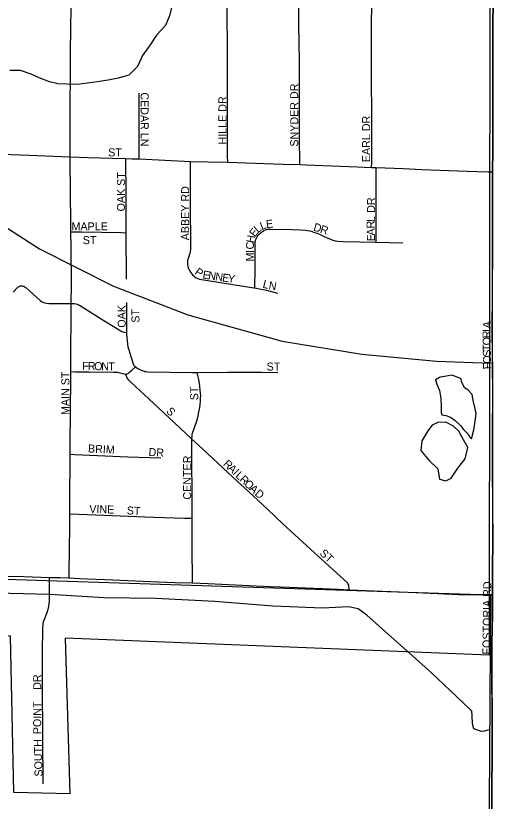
# Model space of a CAD drawing. Extents: x 1443599 to 1910620, y 1028088 to 1361369.
# Drawn here: x 1714883 to 1717868, y 1296385 to 1301291 of the extents above; entities that cross this region are included whole.
import ezdxf

# ---------------------------------------------------------------- set-up
doc = ezdxf.new("R2010")
doc.units = 0
for name, color, linetype in [('GM_X_Adjacent_County', 7, 'Continuous'), ('GM_X_City_Street', 7, 'Continuous'), ('GM_X_City_Street_Text', 7, 'Continuous'), ('GM_X_Corporation', 7, 'Continuous'), ('GM_X_County', 7, 'Continuous'), ('GM_X_County_Road', 7, 'Continuous'), ('GM_X_Minor_Lake', 7, 'Continuous'), ('GM_X_Minor_River', 7, 'Continuous'), ('GM_X_Rail_Line', 7, 'Continuous'), ('GM_X_Section', 7, 'Continuous'), ('GM_X_State_Route', 7, 'Continuous'), ('GM_X_Township', 7, 'Continuous')]:
    doc.layers.add(name, color=color, linetype=linetype)

msp = doc.modelspace()

# ---------------------------------------------------------------- linework, layer by layer
at = {"layer": 'GM_X_Adjacent_County'}
msp.add_lwpolyline([(1717867.6, 1301425.3), (1717865, 1301183.4), (1717865.2, 1300838.8), (1717865.4, 1300747), (1717864.4, 1300453.5), (1717863, 1300316), (1717863.6, 1300140), (1717862.7, 1299847.8), (1717860.6, 1299557.7), (1717860.3, 1299331.4), (1717861, 1299157), (1717860.7, 1299096.9), (1717861.6, 1298953.5), (1717861.1, 1298658.6), (1717860.9, 1298449), (1717863.1, 1298242.7), (1717864, 1297993), (1717861.8, 1297856), (1717861.6, 1297675.7), (1717862.2, 1297606.5), (1717861.8, 1297547.2), (1717858.6, 1297374.1), (1717858.4, 1297340.4), (1717858.4, 1297333.8), (1717858.5, 1297132.9), (1717860, 1296933.2), (1717859.7, 1296766.1), (1717859.6, 1296729.6), (1717858.1, 1296407.9), (1717858.3, 1296004)], dxfattribs=at)
at = {"layer": 'GM_X_City_Street'}
for points in [[(1715223.7, 1300410), (1715223.6, 1300569.3), (1715224.7, 1300749.8), (1715224.8, 1300904), (1715224.9, 1301068.1), (1715229.4, 1301347), (1715228.3, 1301748.4)], [(1716207.9, 1300375.6), (1716207.3, 1300413.2), (1716207.3, 1300588.7), (1716205.9, 1300837.1), (1716206, 1301073.6), (1716205.6, 1301318.8), (1716205.2, 1301413.4), (1716204.7, 1301573.4), (1716203.4, 1301680.6)], [(1716657.9, 1300361.4), (1716658.3, 1300394.8), (1716656.9, 1300504), (1716656.3, 1300749.2), (1716656.2, 1301006.8), (1716653.4, 1301237.3), (1716654.5, 1301585.1), (1716655.1, 1301599.4), (1716655.6, 1301609.5), (1716656.3, 1301618.1), (1716657.5, 1301625.9), (1716659.3, 1301631.3), (1716662, 1301636.2), (1716664.4, 1301639.7), (1716666.5, 1301642.3), (1716668.9, 1301644.6)], [(1717107.4, 1300343.3), (1717107.6, 1300375.3), (1717108.8, 1300559.9), (1717107.3, 1301009.4), (1717106.8, 1301201.4), (1717108.9, 1301395.5), (1717109.8, 1301551.4), (1717109.3, 1301571.4), (1717108.4, 1301590.5), (1717106.7, 1301603.5), (1717104.5, 1301616.6), (1717102.4, 1301627.3), (1717100.3, 1301635.1), (1717096.3, 1301644.2)], [(1717863, 1300316), (1717864.4, 1300453.5), (1717865.4, 1300747), (1717865.2, 1300838.8), (1717865, 1301183.4), (1717867.6, 1301425.3)], [(1715654.6, 1300396.7), (1715655.1, 1300433.5), (1715655.7, 1300482.5), (1715654.4, 1300787.4), (1715654.6, 1300807)], [(1714287.5, 1300448.6), (1714346.4, 1300446.2), (1714471, 1300440.3), (1714615.2, 1300433.4), (1714686.5, 1300431.1), (1714968.3, 1300419.4), (1715223.7, 1300410)], [(1715228.6, 1299941.6), (1715227.4, 1299996.1), (1715223.2, 1300382.3), (1715223.7, 1300410)], [(1715223.7, 1300410), (1715334.9, 1300405.7), (1715488.2, 1300401.8), (1715572.5, 1300399.2)], [(1715573.4, 1299936), (1715573.3, 1300198.7), (1715572.4, 1300366.4), (1715572.5, 1300399.2)], [(1715572.5, 1300399.2), (1715613.8, 1300398), (1715654.6, 1300396.7)], [(1715654.6, 1300396.7), (1715816.2, 1300388.5), (1715975.1, 1300380.7)], [(1715963.9, 1299712.2), (1715960.1, 1299725.9), (1715958.5, 1299736.6), (1715958.1, 1299745), (1715958.1, 1299753), (1715958.9, 1299761.8), (1715960.4, 1299769.8), (1715966.9, 1299789.3), (1715971.9, 1299803), (1715974.9, 1299812.2), (1715976.4, 1299819.8), (1715977.2, 1299829.8), (1715975.2, 1300139.7), (1715974.7, 1300338.2), (1715975.1, 1300380.7)], [(1715975.1, 1300380.7), (1716085.9, 1300377.7), (1716207.9, 1300375.6)], [(1716207.9, 1300375.6), (1716551.5, 1300363.5), (1716657.9, 1300361.4)], [(1716657.9, 1300361.4), (1716697, 1300359.7), (1716911.5, 1300352.2), (1717019.7, 1300347.2), (1717107.4, 1300343.3)], [(1717107.4, 1300343.3), (1717135.6, 1300342.1)], [(1717135.9, 1299876.1), (1717135.7, 1299915.5), (1717135.2, 1300000.2), (1717135.5, 1300295.1), (1717135.6, 1300342.1)], [(1717135.6, 1300342.1), (1717304.6, 1300336.4), (1717421, 1300330.4), (1717701.8, 1300319.9), (1717836.3, 1300316.7), (1717863, 1300316)], [(1717864, 1297993), (1717864.1, 1298243.7), (1717864.4, 1298450.4), (1717864.6, 1298660), (1717865.1, 1298954.8), (1717864.1, 1299098.3), (1717861.9, 1299158.8), (1717860.9, 1299332.6), (1717862.3, 1299559), (1717862.7, 1299847.8), (1717863.6, 1300140), (1717863, 1300316)], [(1715230.9, 1299494.5), (1715231.5, 1299609.6), (1715230.7, 1299844.3), (1715228.6, 1299941.6)], [(1715228.6, 1299941.6), (1715294.6, 1299940.5), (1715545.4, 1299936.4), (1715573.4, 1299936)], [(1715575.3, 1299645.8), (1715573.4, 1299930.7), (1715573.4, 1299936)], [(1716378.3, 1299591.1), (1716378.5, 1299615.1), (1716378.9, 1299685.9), (1716378.8, 1299853.8), (1716379.2, 1299866), (1716380.2, 1299876.8), (1716382.3, 1299887.3), (1716384.5, 1299894.4), (1716387.7, 1299902.1), (1716391.3, 1299909.2), (1716396, 1299916.1), (1716401, 1299922.1), (1716406.3, 1299927.9), (1716412.6, 1299933.9), (1716418.6, 1299938.6), (1716426.1, 1299944), (1716434.5, 1299948.7), (1716443.3, 1299952.8), (1716451.9, 1299955.6), (1716459.4, 1299957.3), (1716467.8, 1299958.4), (1716477.8, 1299959), (1716606.5, 1299955.4), (1716660.8, 1299954.2), (1716692, 1299952), (1716707.3, 1299949.8), (1716722, 1299947.2), (1716735.9, 1299943.3), (1716750.7, 1299938.1), (1716766.3, 1299932), (1716785.4, 1299923.8), (1716815.4, 1299910.4), (1716834.1, 1299901.7), (1716850.2, 1299895.2), (1716864.5, 1299890), (1716879.3, 1299886), (1716895.4, 1299883.5), (1716931.4, 1299881.1), (1717132.5, 1299876.1), (1717135.9, 1299876.1)], [(1717135.9, 1299876.1), (1717302.3, 1299871.9)], [(1715963.9, 1299712.2), (1715969.6, 1299699.2), (1715975.3, 1299688.9), (1715981.8, 1299680.5), (1715988.3, 1299672.9), (1715995.6, 1299666), (1716003.6, 1299659.9), (1716012, 1299654.9), (1716021.9, 1299649.6), (1716031.5, 1299646.2), (1716043.3, 1299642.7), (1716372.2, 1299592.2), (1716378.3, 1299591.1)], [(1714866.7, 1299564.6), (1714896.7, 1299595), (1714900.8, 1299598.2), (1714904.5, 1299600.5), (1714909, 1299602.4), (1714913.7, 1299603.7), (1714918.8, 1299604.2), (1714923.8, 1299604), (1714928.6, 1299603), (1714933.4, 1299601.2), (1714938.2, 1299598.7), (1714942.9, 1299595.7), (1714948.8, 1299590.7), (1715035.7, 1299511.7), (1715043.9, 1299505.6), (1715052.6, 1299501.7), (1715062.6, 1299498.3), (1715074.3, 1299495.6), (1715090.4, 1299493.9), (1715193.8, 1299494.4), (1715230.9, 1299494.5)], [(1716378.3, 1299591.1), (1716417.4, 1299583.9), (1716449.4, 1299576.5), (1716520.1, 1299559.3)], [(1715227.9, 1299068.1), (1715228.5, 1299145.8), (1715230.7, 1299454.1), (1715230.9, 1299494.5)], [(1715230.9, 1299494.5), (1715249.8, 1299492.9), (1715260.1, 1299491.5), (1715268.9, 1299489.3), (1715276.2, 1299486.3), (1715282.6, 1299482.9), (1715433.7, 1299387.7), (1715540.4, 1299322.3), (1715546, 1299319.7), (1715552.3, 1299317.1), (1715558.4, 1299315.3), (1715564.1, 1299313.8), (1715577.7, 1299312.3)], [(1715577.7, 1299312.3), (1715578.1, 1299374.2), (1715578.3, 1299445.1), (1715577.5, 1299499)], [(1715631.5, 1299097.7), (1715629.1, 1299100), (1715626.9, 1299102.3), (1715624.3, 1299105.3), (1715621.9, 1299108.7), (1715619, 1299114.1), (1715607.7, 1299153.5), (1715592, 1299202.8), (1715587.1, 1299221.9), (1715583.7, 1299241.3), (1715578.3, 1299300.2), (1715577.7, 1299312.3)], [(1715573.5, 1299052.5), (1715574.3, 1299052.5), (1715580.6, 1299054), (1715586.2, 1299056.6), (1715595.1, 1299064.6), (1715608.6, 1299077.9), (1715631.5, 1299097.7)], [(1715631.5, 1299097.7), (1715640.5, 1299091.4), (1715646.7, 1299087.2), (1715654.5, 1299082.7), (1715663.1, 1299078.9), (1715672.1, 1299075.7), (1715681.9, 1299072.3), (1715690.8, 1299070), (1715699.5, 1299068.4), (1715708.5, 1299067.5), (1715984.7, 1299062.8), (1716016.7, 1299063)], [(1715223.2, 1298552.3), (1715223.2, 1298611.3), (1715227.6, 1299027.9), (1715227.9, 1299068.1)], [(1715227.9, 1299068.1), (1715254.8, 1299068), (1715343.5, 1299067.4), (1715497, 1299065.2), (1715509.1, 1299065), (1715519.3, 1299064.1), (1715534.8, 1299061.1), (1715553, 1299055.9), (1715566.8, 1299052.8), (1715573.5, 1299052.5)], [(1715984.1, 1298647.4), (1715875.9, 1298748.4), (1715748.4, 1298866.5), (1715683.7, 1298926.9), (1715638.2, 1298969.4), (1715591, 1299014.1), (1715583, 1299023.8), (1715579.8, 1299029), (1715577.5, 1299034.7), (1715575.8, 1299040.7), (1715574.6, 1299046.7), (1715573.5, 1299052.5)], [(1715984.1, 1298647.4), (1715985.5, 1298668.5), (1715986.4, 1298675.6), (1715988.2, 1298684.6), (1716012.7, 1298754), (1716021, 1298782.7), (1716026.5, 1298805), (1716030.5, 1298825.6), (1716033, 1298843.7), (1716035.9, 1298864), (1716037.6, 1298884.3), (1716038.7, 1298902.9), (1716039.3, 1298919.2), (1716038.1, 1298935.6), (1716036.9, 1298950.8), (1716033.8, 1298980.2), (1716027.1, 1299018.9), (1716021.1, 1299044.4), (1716016.7, 1299063)], [(1716016.7, 1299063), (1716206.3, 1299064.2), (1716344.8, 1299065.4), (1716420, 1299065), (1716520.5, 1299063.1)], [(1715985.7, 1298152.2), (1715985.4, 1298303.1), (1715984.2, 1298515), (1715984.7, 1298599.4), (1715984.1, 1298647.4)], [(1716968.2, 1297705.8), (1716965.6, 1297724.5), (1716964.4, 1297732.9), (1716962.1, 1297739.4), (1716959.1, 1297744.4), (1716955.6, 1297748.9), (1716750.6, 1297936.5), (1716553.5, 1298118.3), (1716457.9, 1298207.6), (1716364.9, 1298295.2), (1716243, 1298407.6), (1716050.9, 1298585.3), (1715984.1, 1298647.4)], [(1715220.8, 1298179.6), (1715220.9, 1298260.6), (1715223.2, 1298535.8), (1715223.2, 1298552.3)], [(1715223.2, 1298552.3), (1715252.3, 1298550.9), (1715583.6, 1298535.5), (1715791.2, 1298529.9)], [(1715217.8, 1297780.1), (1715217.5, 1297817.6), (1715220.6, 1298099.9), (1715220.8, 1298179.6)], [(1715220.8, 1298179.6), (1715278.1, 1298177.7), (1715743.6, 1298158.8), (1715937.2, 1298153.5), (1715985.7, 1298152.2)], [(1715988.9, 1297749.1), (1715988.5, 1297790.1), (1715987, 1297942.4), (1715986.4, 1298086.7), (1715985.7, 1298152.2)], [(1715054.5, 1296494.8), (1715052.2, 1296787.1), (1715050.3, 1297101.2), (1715049.9, 1297307.9), (1715053.3, 1297471.2), (1715054.1, 1297484.2), (1715055.9, 1297497.3), (1715059.8, 1297511.6), (1715064.5, 1297527.2), (1715070.6, 1297543.3), (1715079.3, 1297564.2), (1715087.1, 1297585), (1715090.6, 1297602), (1715092.7, 1297617.6), (1715094.5, 1297632.8), (1715094, 1297733.1), (1715093.7, 1297783.5)], [(1717858.4, 1297296.6), (1717858.4, 1297333.9), (1717858.4, 1297340.4), (1717858.6, 1297374.1), (1717861.8, 1297547.2), (1717862.1, 1297606.5), (1717861.6, 1297675.7)], [(1717859.3, 1295878.6), (1717859.3, 1295882.5), (1717858.3, 1296004), (1717858.1, 1296407.9), (1717859.6, 1296729.6), (1717859.7, 1296766.1), (1717860, 1296933.2), (1717859.7, 1296974.6)]]:
    msp.add_lwpolyline(points, dxfattribs=at)
at = {"layer": 'GM_X_Corporation'}
msp.add_lwpolyline([(1712571.8, 1303175.5), (1713469.4, 1303131.5), (1714013.8, 1303105.9), (1714310.8, 1303092.8), (1714610.2, 1303080), (1714906.6, 1303064.5), (1715226.9, 1303051.1), (1715891.5, 1303018.1), (1715882.7, 1301689), (1716203.4, 1301680.6), (1716692.7, 1301653.4), (1717096.3, 1301644.2), (1717846.8, 1301639.9), (1717841.6, 1297296.8), (1715191.6, 1297404.4), (1715221.2, 1296431.9), (1714870.9, 1296440.1), (1714849.9, 1297415.5), (1712576.5, 1297520.9), (1712572.9, 1297851.5), (1712551, 1299109), (1712558.7, 1299837.2), (1712566.8, 1300514.1)], close=True, dxfattribs=at)
at = {"layer": 'GM_X_County'}
msp.add_lwpolyline([(1717867.6, 1301425.3), (1717865, 1301183.4), (1717865.2, 1300838.8), (1717865.4, 1300747), (1717864.4, 1300453.5), (1717863, 1300316), (1717863.6, 1300140), (1717862.7, 1299847.8), (1717860.6, 1299557.7), (1717860.3, 1299331.4), (1717861, 1299157), (1717860.7, 1299096.9), (1717861.6, 1298953.5), (1717861.1, 1298658.6), (1717860.9, 1298449), (1717863.1, 1298242.7), (1717864, 1297993), (1717861.8, 1297856), (1717861.6, 1297675.7), (1717862.2, 1297606.5), (1717861.8, 1297547.2), (1717858.6, 1297374.1), (1717858.4, 1297340.4), (1717858.4, 1297333.8), (1717858.5, 1297132.9), (1717860, 1296933.2), (1717859.7, 1296766.1), (1717859.6, 1296729.6), (1717858.1, 1296407.9), (1717858.3, 1296004)], dxfattribs=at)
at = {"layer": 'GM_X_County_Road'}
msp.add_lwpolyline([(1717859.7, 1296974.6), (1717858.5, 1297132.9), (1717858.4, 1297296.6)], dxfattribs=at)
at = {"layer": 'GM_X_Minor_Lake'}
for p, q in [((1717531.7, 1298951.1), (1717539.4, 1298900.9)), ((1717458.2, 1298699.1), (1717421.8, 1298635.2))]:
    msp.add_line(p, q, dxfattribs=at)
for points in [[(1717539.4, 1298900.9), (1717541.1, 1298852.8), (1717542.8, 1298812.7), (1717546.7, 1298798.7), (1717570.6, 1298794.5), (1717600.5, 1298784.3), (1717628.3, 1298762.1), (1717662.1, 1298731.8), (1717681.9, 1298707.6), (1717709.7, 1298677.4), (1717721.5, 1298659.3), (1717731.4, 1298649.2), (1717745.8, 1298705.2), (1717756.2, 1298773.2), (1717760.4, 1298809.3), (1717742.9, 1298879.5), (1717735.3, 1298925.7), (1717707.5, 1298953.9), (1717687.6, 1298968.1), (1717669.9, 1299006.3), (1717666, 1299024.3), (1717610.2, 1299046.7), (1717538.3, 1299033.2), (1717532.3, 1299031.2), (1717506.2, 1299017.4), (1717514, 1298989.2), (1717531.7, 1298951.1)], [(1717421.8, 1298635.2), (1717415.4, 1298575.1), (1717466.9, 1298512.6), (1717520.5, 1298460.2), (1717532.1, 1298396), (1717571.9, 1298385.7), (1717604, 1298403.5), (1717646.4, 1298465.4), (1717692.7, 1298523.2), (1717709.1, 1298595.2), (1717671.6, 1298661.6), (1717651.9, 1298695.8), (1717618.1, 1298728.1), (1717570.4, 1298752.4), (1717520.4, 1298750.8), (1717486.4, 1298734.9), (1717458.2, 1298699.1)]]:
    msp.add_lwpolyline(points, dxfattribs=at)
at = {"layer": 'GM_X_Minor_River'}
for points in [[(1715862.8, 1301367.5), (1715843.6, 1301289.7), (1715818.7, 1301229.9), (1715763.8, 1301168.7), (1715723, 1301109.2), (1715676, 1301041.9), (1715644.9, 1300974.2), (1715590.2, 1300919), (1715523.9, 1300900), (1715461.8, 1300889), (1715391.8, 1300878.1), (1715329.7, 1300869.1), (1715267.7, 1300862.1), (1715203.8, 1300863.1), (1715145.9, 1300866.1), (1715094.2, 1300878.9), (1715030.6, 1300904), (1714979.1, 1300926.9), (1714913.5, 1300948), (1714847.6, 1300949)], [(1717848.5, 1296832.5), (1717813.1, 1296823), (1717793.1, 1296821.3), (1717745.5, 1296838.1), (1717737.9, 1296868.3), (1717734.8, 1296920.5), (1717733.2, 1296948.6), (1717717.5, 1296964.8), (1717479.3, 1297189.1), (1717077.4, 1297548.3), (1717024.1, 1297587.3), (1716962.4, 1297600.3), (1716800.4, 1297590.9), (1716491, 1297603.9), (1716127.9, 1297631.8), (1715756.7, 1297651.9), (1715433.2, 1297655.1), (1715095.9, 1297676.6), (1714510.9, 1297690.1)]]:
    msp.add_lwpolyline(points, dxfattribs=at)
at = {"layer": 'GM_X_Rail_Line'}
msp.add_lwpolyline([(1714236.6, 1300385.6), (1714324.7, 1300310.8), (1714635.7, 1300089.1), (1715032.5, 1299835.2), (1715493.6, 1299602.8), (1715958.4, 1299424), (1716548.2, 1299259.5), (1717045.1, 1299177.2), (1717513.3, 1299134.3), (1717855.2, 1299120.6)], dxfattribs=at)
at = {"layer": 'GM_X_Section'}
msp.add_lwpolyline([(1717818.4, 1292774.6), (1717815, 1292440.6), (1712584.4, 1292492.8), (1712561.7, 1297844.2), (1717849.6, 1297674.3)], close=True, dxfattribs=at)
at = {"layer": 'GM_X_State_Route'}
for points in [[(1717861.6, 1297675.7), (1717861.9, 1297856), (1717864, 1297993)], [(1712826.6, 1297846.1), (1712907.7, 1297844), (1713158.6, 1297836.1), (1713374.9, 1297830.3), (1713770.1, 1297819.5), (1714058.9, 1297811.3), (1714547.9, 1297797.4), (1714695.6, 1297792.5), (1714931.9, 1297787.8), (1715093.7, 1297783.5), (1715159.8, 1297781.9), (1715217.8, 1297780.1), (1715280.7, 1297776.7), (1715491.2, 1297767.8), (1715677.4, 1297760.7), (1715878.5, 1297751.7), (1715988.9, 1297749.1), (1716085.9, 1297744.5), (1716342.4, 1297733.5), (1716474.9, 1297727.1)], [(1716474.9, 1297727.1), (1716537.9, 1297724.2), (1716591.4, 1297721.4)], [(1716591.4, 1297721.4), (1716900.5, 1297709), (1716968.2, 1297705.8), (1717120.4, 1297699.7), (1717386, 1297688.1), (1717650.3, 1297677.3), (1717861.6, 1297675.7)]]:
    msp.add_lwpolyline(points, dxfattribs=at)
at = {"layer": 'GM_X_Township'}
msp.add_lwpolyline([(1717867.6, 1301425.3), (1717865, 1301183.4), (1717865.2, 1300838.8), (1717865.4, 1300747), (1717864.4, 1300453.5), (1717863, 1300316), (1717863.6, 1300140), (1717862.7, 1299847.8), (1717860.6, 1299557.7), (1717860.3, 1299331.4), (1717861, 1299157), (1717860.7, 1299096.9), (1717861.6, 1298953.5), (1717861.1, 1298658.6), (1717860.9, 1298449), (1717863.1, 1298242.7), (1717864, 1297993), (1717861.8, 1297856), (1717861.6, 1297675.7), (1717862.2, 1297606.5), (1717861.8, 1297547.2), (1717858.6, 1297374.1), (1717858.4, 1297340.4), (1717858.4, 1297333.8), (1717858.5, 1297132.9), (1717860, 1296933.2), (1717859.7, 1296766.1), (1717859.6, 1296729.6), (1717858.1, 1296407.9), (1717858.3, 1296004)], dxfattribs=at)

# ---------------------------------------------------------------- texts
at = {"layer": 'GM_X_City_Street_Text'}
for s, rotation, p in [('SNYDER DR', 90, (1716648.5, 1300473.6)), ('CEDAR LN', 270, (1715664.1, 1300812.4)), ('HILLE DR', 90, (1716200.3, 1300486.8)), ('EARL DR', 90, (1717097.9, 1300376.8)), ('ST', 0, (1715461.1, 1300412.6)), ('OAK ST', 90, (1715566.1, 1300068.8)), ('ABBEY RD', 90, (1715967.1, 1299888.4)), ('DR', 90, (1717128.7, 1300060)), ('E', 6.0476, (1716450.1, 1299964)), ('L', 85.6243, (1717125.5, 1300000.9)), ('MAPLE', 0, (1715232.3, 1299950.6)), ('E', 52.01, (1716377.8, 1299905.8)), ('L', 40.4738, (1716397.6, 1299931.7)), ('L', 20.8982, (1716420.5, 1299952.2)), ('D', 343.1689, (1716739.5, 1299950.3)), ('R', 341.8492, (1716781.3, 1299937.6)), ('R', 91.2628, (1717126.4, 1299962.6)), ('H', 78.9601, (1716371.9, 1299868.3)), ('A', 91.6834, (1717127.7, 1299918.7)), ('E', 91.6943, (1717128.7, 1299883.5)), ('ST', 0, (1715302.7, 1299864.6)), ('C', 89.5628, (1716371.9, 1299831.1)), ('I', 89.5626, (1716371.7, 1299809.1)), ('M', 89.5447, (1716371.3, 1299756.3)), ('P', 324.059, (1715997, 1299680.9)), ('E', 351.3605, (1716048.9, 1299650.7)), ('N', 351.4802, (1716083.9, 1299645.4)), ('N', 351.6987, (1716127.6, 1299638.8)), ('E', 351.7139, (1716171.1, 1299632.4)), ('Y', 351.7092, (1716205.9, 1299627.4)), ('L', 345.7584, (1716423.2, 1299593.5)), ('N', 350.0154, (1716461.2, 1299584)), ('OAK', 90, (1715570.5, 1299342.8)), ('ST', 90, (1715656.5, 1299373.6)), ('A', 85.7337, (1717850.6, 1299337)), ('I', 88.6444, (1717850.1, 1299315.7)), ('R', 90.9795, (1717850.8, 1299276.6)), ('O', 90.9618, (1717851.6, 1299232.6)), ('T', 90.9864, (1717852.2, 1299197.4)), ('S', 90.9562, (1717852.8, 1299162.2)), ('O', 90.9953, (1717853.5, 1299118.2)), ('F', 359.0165, (1715298.5, 1299079.4)), ('R', 359.0043, (1715333.7, 1299078.8)), ('O', 358.9945, (1715373.3, 1299078.1)), ('N', 359.0244, (1715417.3, 1299077.3)), ('T', 359.0165, (1715461.3, 1299076.6)), ('ST', 0, (1716451.1, 1299075)), ('F', 90.9562, (1717854.1, 1299083)), ('MAIN ST', 90, (1715218.5, 1298797.2)), ('ST', 90, (1716023.7, 1298889.6)), ('S', 315, (1715819.8, 1298817)), ('BRIM', 356.8158, (1715334, 1298564)), ('DR', 356.8215, (1715712.4, 1298542)), ('CENTER', 90, (1715979.7, 1298269.2)), ('R', 316.357, (1716176, 1298487.2)), ('A', 316.3603, (1716204.7, 1298459.9)), ('I', 316.3293, (1716236.5, 1298429.5)), ('L', 316.3429, (1716252.4, 1298414.3)), ('R', 316.3652, (1716277.9, 1298390)), ('O', 316.3603, (1716306.6, 1298362.7)), ('A', 317.0712, (1716338.9, 1298331.8)), ('D', 319.9816, (1716373.2, 1298300)), ('VINE', 358.2653, (1715342.6, 1298186.2)), ('ST', 356.4254, (1715576.1, 1298177.4)), ('ST', 317.4879, (1716778.7, 1297928.5)), ('FOSTORIA RD', 89.3702, (1717849.7, 1297301.4)), ('DR', 90, (1715042.5, 1297081.2)), ('POINT', 90, (1715042.5, 1296804)), ('SOUTH', 91.2448, (1715051.3, 1296539.8))]:
    msp.add_text(s, height=50, rotation=rotation, dxfattribs=at).set_placement(p)

doc.saveas('drawing.dxf')
